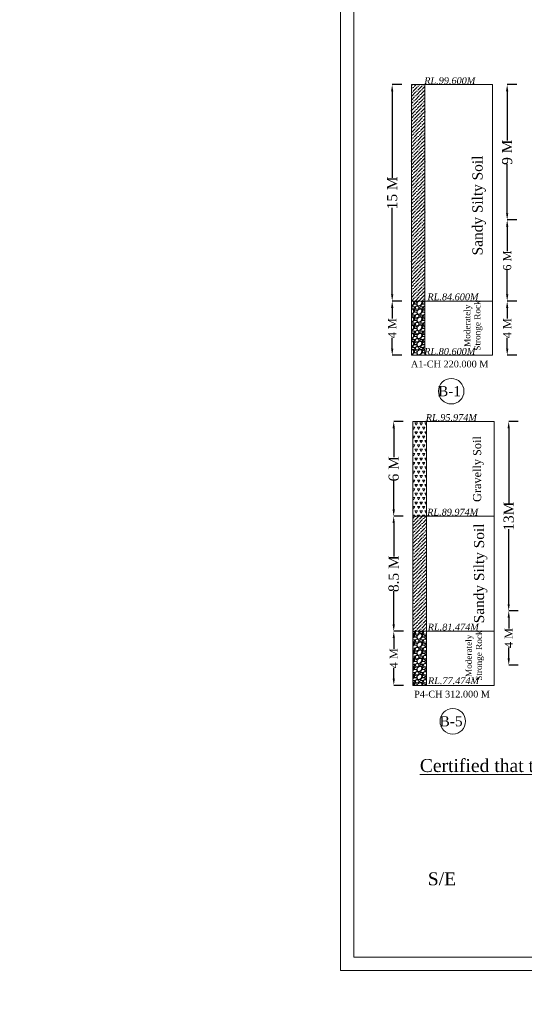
# Model space of a CAD drawing. Header units: millimetres. Extents: x -20950785 to 389010297, y -11535949 to 14056629.
# Tile 340 of 654: x 14547819 to 14622431, y -2582955 to -2437486. Entities that reach past the tile are written whole.
import ezdxf

# ---------------------------------------------------------------- set-up
doc = ezdxf.new("R2010")
doc.units = ezdxf.units.MM
doc.header["$LTSCALE"] = 60
doc.header["$MEASUREMENT"] = 0
doc.styles.add('PDF Arial Bold', font='times.ttf')
doc.styles.add('style1', font='txt.shx', dxfattribs={"height": 1})
doc.dimstyles.get("Standard").update_dxf_attribs({"dimtxt": 400, "dimasz": 215, "dimexe": 0.18, "dimexo": 0.0625, "dimgap": 0.09, "dimtad": 0, "dimtih": 1, "dimtoh": 1, "dimdec": 0, "dimzin": 4, "dimdsep": 46, "dimtxsty": 'Standard', "dimblk": 'OPEN90', "dimcen": 0, "dimadec": 0, "dimazin": 1, "dimtfac": 1, "dimtdec": 0, "dimtix": 1, "dimtofl": 0, "dimtmove": 0, "dimatfit": 3, "dimldrblk": 'OPEN30', "dimfxl": 1, "dimtolj": 1, "dimtzin": 0, "dimarcsym": 0})
pattern_1 = [(228.0127875, (1615041.08, -1041255.94), (-9600, -10800), [161.4432, -15982.90566]), (184.96974073, (1614933.08, -1041375.937), (14400, 1200), [277.0416, -27427.10971]), (132.5104471, (1614657.08, -1041399.94), (12000, -13200), [195.3456, -19339.23912]), (267.273689, (1614189.08, -1041699.937), (1200, 24000), [252.2856, -24976.26965]), (292.8336542, (1614177.08, -1041951.937), (-6000, 14400), [247.386, -24491.24775]), (357.273689, (1614273.08, -1042179.937), (-24000, 1200), [252.2856, -24976.26965]), (37.69424047, (1614525.08, -1042191.937), (-15600, -12000), [333.6348, -33029.81826]), (72.25532837, (1614789.08, -1041987.937), (8400, 26400), [314.9856, -31183.5858]), (121.4295656, (1614885.08, -1041687.937), (-9600, 15600), [253.14, -25060.88773]), (175.2363583, (1614753.08, -1041471.94), (13200, -1200), [288.9984, -14160.9151]), (222.3974378, (1614465.08, -1041447.937), (-14400, -13200), [373.7376, -37000.05001]), (138.8140748, (1615377.08, -1041711.94), (-8400, 7200), [127.5612, -12628.61378]), (171.4692344, (1615281.08, -1041627.937), (15600, -2400), [242.6844, -24025.8137]), (225, (1615041.1, -1041591.9), (-1e-13, -1200), [169.7052, -1527.35107]), (203.1985905, (1614957.08, -1041447.94), (6000, 2400), [91.3896, -9047.53813]), (291.8014095, (1614873.08, -1041483.94), (-1200, 3600), [129.2436, -6332.95417]), (30.9637565, (1614921.08, -1041603.94), (3600, 2400), [209.9148, -6787.22747]), (161.5650512, (1615101.08, -1041495.94), (2400, -1200), [151.7892, -3642.94399]), (16.38954033, (1614177.08, -1041483.937), (12000, 3600), [212.64, -21051.41418]), (70.34617594, (1614381.08, -1041423.94), (-4800, -13200), [178.3932, -17660.8893]), (293.1985905, (1615101.08, -1041255.94), (-2400, 6000), [182.778, -8956.14973]), (343.61045967, (1615173.08, -1041423.937), (-12000, 3600), [212.64, -21051.41418]), (339.4439548, (1614177.08, -1042227.94), (-6000, 2400), [205.056, -10047.74849]), (294.7751406, (1614369.08, -1042299.94), (-6000, 13200), [171.8136, -17009.57168]), (66.8014095, (1615113.08, -1042455.94), (2400, 6000), [182.778, -8956.14973]), (17.35402464, (1615185.08, -1042287.94), (-15600, -4800), [201.1572, -19914.50834]), (69.4439548, (1614525.08, -1042455.94), (-2400, -6000), [102.528, -10150.27649]), (101.3099325, (1615041.08, -1042455.94), (-1200, 4800), [61.188, -6057.63542]), (165.9637565, (1615029.08, -1042395.94), (3600, -1200), [247.386, -4700.34075]), (186.00900596, (1614789.08, -1042335.937), (12000, 1200), [229.26, -22696.70781]), (303.6900675, (1614921.08, -1041711.94), (-1200, 2400), [173.0664, -4153.59513]), (353.1572266, (1615017.08, -1041855.937), (20400, -2400), [302.1528, -29913.07515]), (60.9453959, (1615317.08, -1041891.94), (-4800, -8400), [123.5472, -12231.20897]), (90, (1615377.1, -1041783.9), (-1200, 1200), [72, -1128]), (120.2564372, (1614765.08, -1042299.94), (4800, -8400), [166.7088, -16504.22399]), (48.0127875, (1614681.08, -1042155.94), (9600, 10800), [322.8864, -15821.46246]), (0, (1614897.1, -1041915.9), (1200, 1200), [312, -888]), (325.3048465, (1615209.08, -1041915.94), (12000, -8400), [189.7368, -18783.92916]), (254.0546041, (1615365.08, -1042023.94), (-1200, -4800), [174.7224, -8561.40947]), (207.64597536, (1615317.08, -1042191.937), (-22800, -12000), [284.478, -28163.36902]), (175.42607874, (1615065.08, -1042323.937), (-15600, 1200), [300.9588, -29794.88809])]
pattern_2 = [(45, (1614177.08, -1042455.94), (198.873782, 729.203868), [937.5, -187.5, 0, -187.5])]

# ---------------------------------------------------------------- blocks, each defined once
blk = doc.blocks.new('*D1906')
at = {"color": 0, "linetype": 'Continuous', "lineweight": -2, "ltscale": 2, "transparency": 16777216}
for p, q in [((14604312, -2447071), (14602892, -2447071)), ((14602893, -2448071), (14602893, -2460855)), ((14602893, -2478071), (14602893, -2465287)), ((14604316, -2479071), (14602892, -2479071))]:
    blk.add_line(p, q, dxfattribs=at)
at = {"color": 0, "linetype": 'Continuous', "lineweight": 9, "ltscale": 2, "transparency": 16777216}
for points in [[(14602726, -2448071), (14603059, -2448071), (14602893, -2447071)], [(14602726, -2478071), (14603059, -2478071), (14602893, -2479071)]]:
    blk.add_solid(points, dxfattribs=at)
at = {"layer": 'Defpoints', "color": 0, "linetype": 'Continuous', "lineweight": 9, "ltscale": 2, "transparency": 16777216}
for p in [(14604312, -2447071), (14602893, -2479071), (14604316, -2479071)]:
    blk.add_point(p, dxfattribs=at)
at = {"color": 0, "linetype": 'Continuous', "lineweight": 9, "ltscale": 2, "transparency": 16777216, "insert": (14602893, -2463071), "char_height": 1500, "attachment_point": 5, "rotation": 90, "style": 'PDF Arial Bold'}
blk.add_mtext('\\A1;15 M', dxfattribs=at)
blk = doc.blocks.new('*D1907')
at = {"color": 0, "linetype": 'Continuous', "lineweight": -2, "ltscale": 2, "transparency": 16777216}
for p, q in [((14604316, -2479071), (14602900, -2479071)), ((14602900, -2480071), (14602900, -2481652)), ((14602900, -2486071), (14602900, -2484491)), ((14604316, -2487071), (14602900, -2487071))]:
    blk.add_line(p, q, dxfattribs=at)
at = {"color": 0, "linetype": 'Continuous', "lineweight": 9, "ltscale": 2, "transparency": 16777216}
for points in [[(14602733, -2480071), (14603067, -2480071), (14602900, -2479071)], [(14602733, -2486071), (14603067, -2486071), (14602900, -2487071)]]:
    blk.add_solid(points, dxfattribs=at)
at = {"layer": 'Defpoints', "color": 0, "linetype": 'Continuous', "lineweight": 9, "ltscale": 2, "transparency": 16777216}
for p in [(14604316, -2479071), (14602900, -2487071), (14604316, -2487071)]:
    blk.add_point(p, dxfattribs=at)
at = {"color": 0, "linetype": 'Continuous', "lineweight": 9, "ltscale": 2, "transparency": 16777216, "insert": (14602900, -2483071), "char_height": 1200, "attachment_point": 5, "rotation": 90, "style": 'PDF Arial Bold'}
blk.add_mtext('\\A1;4 M', dxfattribs=at)
blk = doc.blocks.new('*D1908')
at = {"color": 0, "linetype": 'Continuous', "lineweight": -2, "ltscale": 2, "transparency": 16777216}
for p, q in [((14621312, -2447071), (14619892, -2447071)), ((14619893, -2448071), (14619893, -2455323)), ((14619893, -2466071), (14619893, -2458820)), ((14621312, -2467071), (14619892, -2467071))]:
    blk.add_line(p, q, dxfattribs=at)
at = {"color": 0, "linetype": 'Continuous', "lineweight": 9, "ltscale": 2, "transparency": 16777216}
for points in [[(14619726, -2448071), (14620059, -2448071), (14619893, -2447071)], [(14619726, -2466071), (14620059, -2466071), (14619893, -2467071)]]:
    blk.add_solid(points, dxfattribs=at)
at = {"layer": 'Defpoints', "color": 0, "linetype": 'Continuous', "lineweight": 9, "ltscale": 2, "transparency": 16777216}
for p in [(14621312, -2447071), (14619893, -2467071), (14621312, -2467071)]:
    blk.add_point(p, dxfattribs=at)
at = {"color": 0, "linetype": 'Continuous', "lineweight": 9, "ltscale": 2, "transparency": 16777216, "insert": (14619893, -2457071), "char_height": 1500, "attachment_point": 5, "rotation": 90, "style": 'PDF Arial Bold'}
blk.add_mtext('\\A1;9 M', dxfattribs=at)
blk = doc.blocks.new('*D1911')
at = {"color": 0, "linetype": 'Continuous', "lineweight": -2, "ltscale": 2, "transparency": 16777216}
for p, q in [((14604541, -2496840), (14603121, -2496840)), ((14603121, -2497840), (14603121, -2502096)), ((14603121, -2509840), (14603121, -2505585)), ((14604541, -2510840), (14603121, -2510840))]:
    blk.add_line(p, q, dxfattribs=at)
at = {"color": 0, "linetype": 'Continuous', "lineweight": 9, "ltscale": 2, "transparency": 16777216}
for points in [[(14602954, -2497840), (14603288, -2497840), (14603121, -2496840)], [(14602954, -2509840), (14603288, -2509840), (14603121, -2510840)]]:
    blk.add_solid(points, dxfattribs=at)
at = {"layer": 'Defpoints', "color": 0, "linetype": 'Continuous', "lineweight": 9, "ltscale": 2, "transparency": 16777216}
for p in [(14604541, -2496840), (14603121, -2510840), (14604541, -2510840)]:
    blk.add_point(p, dxfattribs=at)
at = {"color": 0, "linetype": 'Continuous', "lineweight": 9, "ltscale": 2, "transparency": 16777216, "insert": (14603121, -2503840), "char_height": 1500, "attachment_point": 5, "rotation": 90, "style": 'PDF Arial Bold'}
blk.add_mtext('\\A1;6 M', dxfattribs=at)
blk = doc.blocks.new('*D1912')
at = {"color": 0, "linetype": 'Continuous', "lineweight": -2, "ltscale": 2, "transparency": 16777216}
for p, q in [((14621541, -2496840), (14620121, -2496840)), ((14620121, -2497840), (14620121, -2508901)), ((14620121, -2523840), (14620121, -2512780)), ((14621545, -2524840), (14620121, -2524840))]:
    blk.add_line(p, q, dxfattribs=at)
at = {"color": 0, "linetype": 'Continuous', "lineweight": 9, "ltscale": 2, "transparency": 16777216}
for points in [[(14619954, -2497840), (14620288, -2497840), (14620121, -2496840)], [(14619954, -2523840), (14620288, -2523840), (14620121, -2524840)]]:
    blk.add_solid(points, dxfattribs=at)
at = {"layer": 'Defpoints', "color": 0, "linetype": 'Continuous', "lineweight": 9, "ltscale": 2, "transparency": 16777216}
for p in [(14621541, -2496840), (14620121, -2524840), (14621545, -2524840)]:
    blk.add_point(p, dxfattribs=at)
at = {"color": 0, "linetype": 'Continuous', "lineweight": 9, "ltscale": 2, "transparency": 16777216, "insert": (14620121, -2510840), "char_height": 1500, "attachment_point": 5, "rotation": 90, "style": 'PDF Arial Bold'}
blk.add_mtext('\\A1;13M', dxfattribs=at)
blk = doc.blocks.new('*D1915')
at = {"color": 0, "linetype": 'Continuous', "lineweight": -2, "ltscale": 2, "transparency": 16777216}
for p, q in [((14621316, -2479071), (14619900, -2479071)), ((14619900, -2480071), (14619900, -2481652)), ((14619900, -2486071), (14619900, -2484491)), ((14621316, -2487071), (14619900, -2487071))]:
    blk.add_line(p, q, dxfattribs=at)
at = {"color": 0, "linetype": 'Continuous', "lineweight": 9, "ltscale": 2, "transparency": 16777216}
for points in [[(14619733, -2480071), (14620067, -2480071), (14619900, -2479071)], [(14619733, -2486071), (14620067, -2486071), (14619900, -2487071)]]:
    blk.add_solid(points, dxfattribs=at)
at = {"layer": 'Defpoints', "color": 0, "linetype": 'Continuous', "lineweight": 9, "ltscale": 2, "transparency": 16777216}
for p in [(14621316, -2479071), (14619900, -2487071), (14621316, -2487071)]:
    blk.add_point(p, dxfattribs=at)
at = {"color": 0, "linetype": 'Continuous', "lineweight": 9, "ltscale": 2, "transparency": 16777216, "insert": (14619900, -2483071), "char_height": 1200, "attachment_point": 5, "rotation": 90, "style": 'PDF Arial Bold'}
blk.add_mtext('\\A1;4 M', dxfattribs=at)
blk = doc.blocks.new('*D1918')
at = {"color": 0, "linetype": 'Continuous', "lineweight": -2, "ltscale": 2, "transparency": 16777216}
for p, q in [((14604545, -2527840), (14603128, -2527840)), ((14603128, -2528840), (14603128, -2530421)), ((14603128, -2534840), (14603128, -2533260)), ((14604545, -2535840), (14603128, -2535840))]:
    blk.add_line(p, q, dxfattribs=at)
at = {"color": 0, "linetype": 'Continuous', "lineweight": 9, "ltscale": 2, "transparency": 16777216}
for points in [[(14602962, -2528840), (14603295, -2528840), (14603128, -2527840)], [(14602962, -2534840), (14603295, -2534840), (14603128, -2535840)]]:
    blk.add_solid(points, dxfattribs=at)
at = {"layer": 'Defpoints', "color": 0, "linetype": 'Continuous', "lineweight": 9, "ltscale": 2, "transparency": 16777216}
for p in [(14604545, -2527840), (14603128, -2535840), (14604545, -2535840)]:
    blk.add_point(p, dxfattribs=at)
at = {"color": 0, "linetype": 'Continuous', "lineweight": 9, "ltscale": 2, "transparency": 16777216, "insert": (14603128, -2531840), "char_height": 1200, "attachment_point": 5, "rotation": 90, "style": 'PDF Arial Bold'}
blk.add_mtext('\\A1;4 M', dxfattribs=at)
blk = doc.blocks.new('*D1919')
at = {"color": 0, "linetype": 'Continuous', "lineweight": -2, "ltscale": 2, "transparency": 16777216}
for p, q in [((14621545, -2524840), (14620128, -2524840)), ((14620128, -2525840), (14620128, -2527421)), ((14620128, -2531840), (14620128, -2530260)), ((14621545, -2532840), (14620128, -2532840))]:
    blk.add_line(p, q, dxfattribs=at)
at = {"color": 0, "linetype": 'Continuous', "lineweight": 9, "ltscale": 2, "transparency": 16777216}
for points in [[(14619962, -2525840), (14620295, -2525840), (14620128, -2524840)], [(14619962, -2531840), (14620295, -2531840), (14620128, -2532840)]]:
    blk.add_solid(points, dxfattribs=at)
at = {"layer": 'Defpoints', "color": 0, "linetype": 'Continuous', "lineweight": 9, "ltscale": 2, "transparency": 16777216}
for p in [(14621545, -2524840), (14620128, -2532840), (14621545, -2532840)]:
    blk.add_point(p, dxfattribs=at)
at = {"color": 0, "linetype": 'Continuous', "lineweight": 9, "ltscale": 2, "transparency": 16777216, "insert": (14620128, -2528840), "char_height": 1200, "attachment_point": 5, "rotation": 90, "style": 'PDF Arial Bold'}
blk.add_mtext('\\A1;4 M', dxfattribs=at)
blk = doc.blocks.new('*D1922')
at = {"color": 0, "linetype": 'Continuous', "lineweight": -2, "ltscale": 2, "transparency": 16777216}
for p, q in [((14621312, -2467071), (14619900, -2467071)), ((14619900, -2468071), (14619900, -2471676)), ((14619900, -2478071), (14619900, -2474467)), ((14621316, -2479071), (14619900, -2479071))]:
    blk.add_line(p, q, dxfattribs=at)
at = {"color": 0, "linetype": 'Continuous', "lineweight": 9, "ltscale": 2, "transparency": 16777216}
for points in [[(14619733, -2468071), (14620067, -2468071), (14619900, -2467071)], [(14619733, -2478071), (14620067, -2478071), (14619900, -2479071)]]:
    blk.add_solid(points, dxfattribs=at)
at = {"layer": 'Defpoints', "color": 0, "linetype": 'Continuous', "lineweight": 9, "ltscale": 2, "transparency": 16777216}
for p in [(14621312, -2467071), (14619900, -2479071), (14621316, -2479071)]:
    blk.add_point(p, dxfattribs=at)
at = {"color": 0, "linetype": 'Continuous', "lineweight": 9, "ltscale": 2, "transparency": 16777216, "insert": (14619900, -2473071), "char_height": 1200, "attachment_point": 5, "rotation": 90, "style": 'PDF Arial Bold'}
blk.add_mtext('\\A1;6 M', dxfattribs=at)
blk = doc.blocks.new('*D1924')
at = {"color": 0, "linetype": 'Continuous', "lineweight": -2, "ltscale": 2, "transparency": 16777216}
for p, q in [((14604541, -2510840), (14603121, -2510840)), ((14603121, -2511840), (14603121, -2516785)), ((14603121, -2526840), (14603121, -2521896)), ((14604545, -2527840), (14603121, -2527840))]:
    blk.add_line(p, q, dxfattribs=at)
at = {"color": 0, "linetype": 'Continuous', "lineweight": 9, "ltscale": 2, "transparency": 16777216}
for points in [[(14602954, -2511840), (14603288, -2511840), (14603121, -2510840)], [(14602954, -2526840), (14603288, -2526840), (14603121, -2527840)]]:
    blk.add_solid(points, dxfattribs=at)
at = {"layer": 'Defpoints', "color": 0, "linetype": 'Continuous', "lineweight": 9, "ltscale": 2, "transparency": 16777216}
for p in [(14604541, -2510840), (14603121, -2527840), (14604545, -2527840)]:
    blk.add_point(p, dxfattribs=at)
at = {"color": 0, "linetype": 'Continuous', "lineweight": 9, "ltscale": 2, "transparency": 16777216, "insert": (14603121, -2519340), "char_height": 1500, "attachment_point": 5, "rotation": 90, "style": 'PDF Arial Bold'}
blk.add_mtext('\\A1;8.5 M', dxfattribs=at)

msp = doc.modelspace()

# ---------------------------------------------------------------- hatches: boundary and pattern name
at = {"linetype": 'Continuous', "lineweight": 9, "ltscale": 2}
h = msp.add_hatch(dxfattribs=at)
h.set_pattern_fill('ANSI36', scale=3000)
h.set_pattern_definition(pattern_2)
h.paths.add_polyline_path([(14607732.58, -2447071.44), (14605732.58, -2447071.44), (14605732.58, -2479071.44), (14607732.58, -2479071.44)])
h = msp.add_hatch(dxfattribs=at)
h.set_pattern_fill('GRAVEL', scale=1200)
h.set_pattern_definition(pattern_1)
h.paths.add_polyline_path([(14607732.58, -2479071.44), (14605732.58, -2479071.44), (14605732.58, -2487071.44), (14607732.58, -2487071.44)])
h.paths.add_polyline_path([(14607384.75, -2487560.83), (14615435.58, -2487560.83), (14615435.58, -2485425.65), (14607384.75, -2485425.65)], flags=9)
h = msp.add_hatch(dxfattribs=at)
h.set_pattern_fill('TRIANG', scale=2000)
h.set_pattern_definition([(60, (1614177.1, -1042455.94), (-375, 649.519052), [375, -375]), (120, (1614177.1, -1042455.94), (-750, 4e-07), [375, -375]), (0, (1613989.6, -1042131.2), (375, 649.519052), [375, -375])])
h.paths.add_polyline_path([(14607960.96, -2496840.44), (14605960.96, -2496840.44), (14605960.96, -2510840.44), (14607960.96, -2510840.44)])
h = msp.add_hatch(dxfattribs=at)
h.set_pattern_fill('ANSI36', scale=3000)
h.set_pattern_definition(pattern_2)
h.paths.add_polyline_path([(14607960.96, -2510840.44), (14605960.96, -2510840.44), (14605960.96, -2527840.44), (14607960.96, -2527840.44)])
h = msp.add_hatch(dxfattribs=at)
h.set_pattern_fill('GRAVEL', scale=1200)
h.set_pattern_definition(pattern_1)
h.paths.add_polyline_path([(14605960.96, -2535840.44), (14607960.96, -2535840.44), (14607960.96, -2527840.44), (14605960.96, -2527840.44)])
h.paths.add_polyline_path([(14607934.98, -2536222.61), (14615985.81, -2536222.61), (14615985.81, -2534087.43), (14607934.98, -2534087.43)], flags=9)

# ---------------------------------------------------------------- linework, layer by layer
at = {"color": 7, "linetype": 'Continuous', "lineweight": 9, "ltscale": 2}
for p, q in [((14605732.58, -2447071.44), (14605732.58, -2487071.44)), ((14617732.58, -2447071.44), (14605732.58, -2447071.44)), ((14607732.58, -2487071.44), (14607732.58, -2447071.44)), ((14617732.58, -2487071.44), (14617732.58, -2447071.44)), ((14605732.58, -2479071.44), (14607732.58, -2479071.44)), ((14607732.58, -2479071.44), (14617732.58, -2479071.44)), ((14605732.58, -2487071.44), (14617732.58, -2487071.44)), ((14605960.96, -2496840.44), (14605960.96, -2535840.44)), ((14617960.96, -2496840.44), (14605960.96, -2496840.44)), ((14607960.96, -2535840.44), (14607960.96, -2496840.44)), ((14617960.96, -2535840.44), (14617960.96, -2496840.44)), ((14605960.96, -2510840.44), (14617960.96, -2510840.44)), ((14605960.96, -2527840.44), (14617960.96, -2527840.44)), ((14605960.96, -2535840.44), (14607960.96, -2535840.44)), ((14605960.96, -2535840.44), (14617960.96, -2535840.44))]:
    msp.add_line(p, q, dxfattribs=at)
for points in [[(14595241.9, -2337928.73), (14932618.09, -2337928.73), (14932618.09, -2577974.94), (14595241.9, -2577974.94)], [(14597241.9, -2339928.73), (14930618.09, -2339928.73), (14930618.09, -2575974.94), (14597241.9, -2575974.94)]]:
    msp.add_lwpolyline(points, close=True, dxfattribs=at)
for centre, radius in [((14746250.9, -2442527.94), 347474.95), ((14611625.58, -2492375.19), 1886.25), ((14611853.96, -2541144.19), 1886.25)]:
    msp.add_circle(centre, radius, dxfattribs=at)

# ---------------------------------------------------------------- texts
at = {"color": 7, "linetype": 'Continuous', "lineweight": 9, "ltscale": 2, "attachment_point": 1, "rotation": 90, "style": 'PDF Arial Bold'}
for s, width, insert, char_height in [('\\pi1240.70522,t5740.70522;Moderately \\P\\pi690.45288,t5190.45288;Stronge Rock', 8577.0125, (14613539.76, -2487075.45), 900), ('\\pi1240.70522,t5740.70522;Moderately \\P\\pi690.45288,t5190.45288;Stronge Rock', 8577.0125, (14613768.14, -2535844.45), 900), ('\\pt7500;Sandy Silty Soil', 19976.8492, (14614754.97, -2472302.96), 1500), ('\\pt6000;Gravelly Soil', 19976.8492, (14614847.35, -2508732.96), 1200), ('\\pt7500;Sandy Silty Soil', 19976.8492, (14614983.35, -2526655.46), 1500)]:
    msp.add_mtext_dynamic_manual_height_columns(s, width=width, gutter_width=1, heights=[0], dxfattribs=dict(at, insert=insert, char_height=char_height))
at = {"color": 7, "linetype": 'Continuous', "lineweight": 9, "ltscale": 2, "char_height": 1000, "width": 5796.7256, "attachment_point": 3, "style": 'PDF Arial Bold'}
for s, insert in [('{\\fTimes New Roman|b0|i1|c0|p18;RL.99.600M}', (14615185.58, -2445991.44)), ('{\\fTimes New Roman|b0|i1|c0|p18;RL.84.600M}', (14615659.2, -2477932.27)), ('{\\fTimes New Roman|b0|i1|c0|p18;RL.80.600M}', (14615185.58, -2485991.44)), ('{\\fTimes New Roman|b0|i1|c0|p18;RL.95.974M}', (14615413.96, -2495760.44)), ('{\\fTimes New Roman|b0|i1|c0|p18;RL.89.974M}', (14615614.89, -2509742.18)), ('{\\fTimes New Roman|b0|i1|c0|p18;RL.81.474M}', (14615702.33, -2526724.41)), ('{\\fTimes New Roman|b0|i1|c0|p18;RL.77.474M}', (14615735.81, -2534653.22))]:
    msp.add_mtext(s, dxfattribs=dict(at, insert=insert))
at = {"color": 7, "linetype": 'Continuous', "lineweight": 9, "ltscale": 2, "attachment_point": 3, "style": 'PDF Arial Bold'}
for s, insert, char_height in [('A1-CH 220.000 M', (14617115.97, -2487860.36), 1000), ('B-1', (14613074.66, -2491615.63), 1500), ('P4-CH 312.000 M', (14617344.35, -2536629.36), 1000), ('B-5', (14613303.04, -2540384.63), 1500)]:
    msp.add_mtext(s, dxfattribs=dict(at, insert=insert, char_height=char_height))
at = {"linetype": 'Continuous', "lineweight": 9, "insert": (14599538.28, -2546719.98), "char_height": 1915.15152, "width": 72153.3279, "attachment_point": 1}
msp.add_mtext('\\pi7448.80773;{\\fTimes New Roman|b0|i0|c0|p18;\\LCertified that the boring details  shown are correct.}', dxfattribs=at)
at = {"linetype": 'Continuous', "lineweight": 9, "insert": (14608162.4, -2563458.13), "char_height": 2118.0044, "attachment_point": 1, "style": 'style1'}
msp.add_mtext('{\\fTimes New Roman|b0|i0|c0|p18;\\H0.90422x;S/E \\H1.10592x;                      }', dxfattribs=at)

# ---------------------------------------------------------------- dimensions: what is measured, and where the dimension line sits
at = {"color": 7, "linetype": 'Continuous', "lineweight": 9, "ltscale": 2}
for base, p1, p2, text, override, picture, middle in [((14602892.58, -2479071.44), (14604312.46, -2447071.44), (14604316.21, -2479071.44), '15 M', {"dimtxt": 1500, "dimasz": 1000, "dimtxsty": 'PDF Arial Bold', "dimfxl": 300}, '*D1906', (14602892.58, -2463071.44)), ((14619892.58, -2467071.44), (14621312.46, -2447071.44), (14621312.46, -2467071.44), '9 M', {"dimtxt": 1500, "dimasz": 1000, "dimtxsty": 'PDF Arial Bold', "dimfxl": 300}, '*D1908', (14619892.58, -2457071.44)), ((14619900.08, -2479071.44), (14621312.46, -2467071.44), (14621316.21, -2479071.44), '6 M', {"dimtxt": 1200, "dimasz": 1000, "dimtxsty": 'PDF Arial Bold', "dimfxl": 300}, '*D1922', (14619900.08, -2473071.44)), ((14602900.08, -2487071.44), (14604316.21, -2479071.44), (14604316.21, -2487071.44), '4 M', {"dimtxt": 1200, "dimasz": 1000, "dimtxsty": 'PDF Arial Bold', "dimfxl": 300}, '*D1907', (14602900.08, -2483071.44)), ((14619900.08, -2487071.44), (14621316.21, -2479071.44), (14621316.21, -2487071.44), '4 M', {"dimtxt": 1200, "dimasz": 1000, "dimtxsty": 'PDF Arial Bold', "dimfxl": 300}, '*D1915', (14619900.08, -2483071.44)), ((14603120.96, -2510840.44), (14604540.84, -2496840.44), (14604540.84, -2510840.44), '6 M', {"dimtxt": 1500, "dimasz": 1000, "dimtxsty": 'PDF Arial Bold', "dimfxl": 300}, '*D1911', (14603120.96, -2503840.44)), ((14620120.96, -2524840.44), (14621540.84, -2496840.44), (14621544.59, -2524840.44), '13M', {"dimtxt": 1500, "dimasz": 1000, "dimtxsty": 'PDF Arial Bold', "dimfxl": 300}, '*D1912', (14620120.96, -2510840.44)), ((14603120.96, -2527840.44), (14604540.84, -2510840.44), (14604544.59, -2527840.44), '8.5 M', {"dimtxt": 1500, "dimasz": 1000, "dimtxsty": 'PDF Arial Bold', "dimfxl": 300}, '*D1924', (14603120.96, -2519340.44)), ((14620128.46, -2532840.44), (14621544.59, -2524840.44), (14621544.59, -2532840.44), '4 M', {"dimtxt": 1200, "dimasz": 1000, "dimtxsty": 'PDF Arial Bold', "dimfxl": 300}, '*D1919', (14620128.46, -2528840.44)), ((14603128.46, -2535840.44), (14604544.59, -2527840.44), (14604544.59, -2535840.44), '4 M', {"dimtxt": 1200, "dimasz": 1000, "dimtxsty": 'PDF Arial Bold', "dimfxl": 300}, '*D1918', (14603128.46, -2531840.44))]:
    dim = msp.add_linear_dim(base=base, p1=p1, p2=p2, angle=90, text=text, dimstyle='Standard', override=override, dxfattribs=at)
    dim.commit()
    dim.dimension.update_dxf_attribs({"geometry": picture, "text_midpoint": middle, "text_rotation": 90})

doc.saveas('drawing.dxf')
